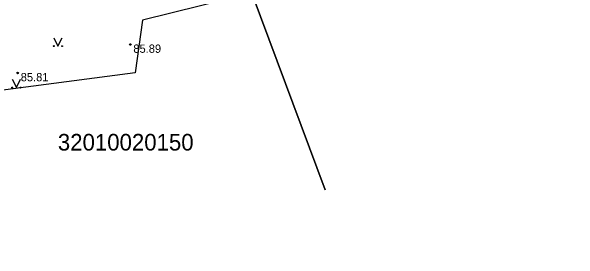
# Model space of a CAD drawing. Extents: x 576692 to 577659, y 273254 to 273799.
# Drawn here: x 576757.19 to 576791.38, y 273642.14 to 273657.09 of the extents above; entities that cross this region are included whole.
import ezdxf

# ---------------------------------------------------------------- set-up
doc = ezdxf.new("R2010")
doc.units = 0
for name, color, linetype in [('BUVE_EKAS_BPAL_####_#', 7, 'Continuous'), ('CELI_TAKA_####_####_#', 7, 'Continuous'), ('GEOD_ELEM_####_TKST_#', 7, 'Continuous'), ('HIDT_REZV_####_TKST_#', 7, 'Continuous'), ('LKAN_ELEM_PAST_TKST_#', 7, 'Continuous'), ('RELJ_ELEM_####_####_#', 7, 'Continuous'), ('SILT_VADP_UDEN_####_#', 7, 'Continuous')]:
    doc.layers.add(name, color=color, linetype=linetype)

msp = doc.modelspace()

# ---------------------------------------------------------------- linework, layer by layer
at = {"layer": 'CELI_TAKA_####_####_#'}
msp.add_lwpolyline([(576848.447, 273595.284), (576850.413, 273611.975), (576839.74, 273611.3), (576799.298, 273680.086), (576786.491, 273690.257), (576780.2, 273683.233), (576786.155, 273661.79), (576765.1, 273656.565), (576764.662, 273653.384), (576732.149, 273649.138), (576726.076, 273650.997), (576719.157, 273649.712), (576724.595, 273660.398), (576733.342, 273685.822), (576746.079, 273731.492)], dxfattribs=at)
at = {"layer": 'GEOD_ELEM_####_TKST_#'}
msp.add_spline([(576760.556, 273673.037), (576760.477, 273672.385), (576760.365, 273671.62), (576759.945, 273669.712), (576759.669, 273668.774), (576759.351, 273667.846), (576758.977, 273667.278), (576758.429, 273666.82), (576757.86, 273666.381), (576757.617, 273666.152), (576757.511, 273666.02), (576757.418, 273665.873), (576757.206, 273665.36), (576757.125, 273664.825), (576757.103, 273663.643), (576757.036, 273662.469), (576756.887, 273661.93), (576756.608, 273661.447), (576755.986, 273660.73), (576755.306, 273660.08), (576754.566, 273659.505), (576753.765, 273659.015), (576752.999, 273658.642), (576752.222, 273658.3), (576751.454, 273657.95), (576750.71, 273657.551), (576747.619, 273655.722), (576746.907, 273655.289), (576746.201, 273654.848), (576745.493, 273654.408), (576745.12, 273654.182)], degree=3, dxfattribs=at)
at = {"layer": 'LKAN_ELEM_PAST_TKST_#'}
for p, q in [((576759.75, 273655.5), (576760, 273655)), ((576760, 273655), (576760.25, 273655.5)), ((576757.25, 273653), (576757.5, 273652.5)), ((576757.5, 273652.5), (576757.75, 273653))]:
    msp.add_line(p, q, dxfattribs=at)
for centre, radius in [((576759.75, 273655), 0.028), ((576760.25, 273655), 0.0263), ((576757.25, 273652.5), 0.028), ((576757.75, 273652.5), 0.0263)]:
    msp.add_circle(centre, radius, dxfattribs=at)
at = {"layer": 'RELJ_ELEM_####_####_#'}
for centre in [(576764.359, 273655.097), (576757.572, 273653.382)]:
    msp.add_circle(centre, 0.05, dxfattribs=at)
at = {"layer": 'SILT_VADP_UDEN_####_#'}
for points in [[(576776.102, 273646.342), (576764.98, 273676.18), (576762.24, 273683.67), (576762.48, 273692.95), (576765.79, 273703), (576773.75, 273720.17), (576775.79, 273724.09), (576819.3, 273727.418), (576829.949, 273731.794)], [(576722.81, 273698.708), (576735.14, 273689.6), (576764.98, 273676.18), (576776.102, 273646.342)]]:
    msp.add_lwpolyline(points, dxfattribs=at)

# ---------------------------------------------------------------- texts
at = {"layer": 'BUVE_EKAS_BPAL_####_#'}
msp.add_text('32010020150', height=1, dxfattribs=at).set_placement((576759.996, 273648.712))
at = {"layer": 'HIDT_REZV_####_TKST_#'}
for s, p in [(' 85.89', (576764.359, 273654.597)), (' 85.81', (576757.572, 273652.882))]:
    msp.add_text(s, height=0.5, dxfattribs=at).set_placement(p)

doc.saveas('drawing.dxf')
